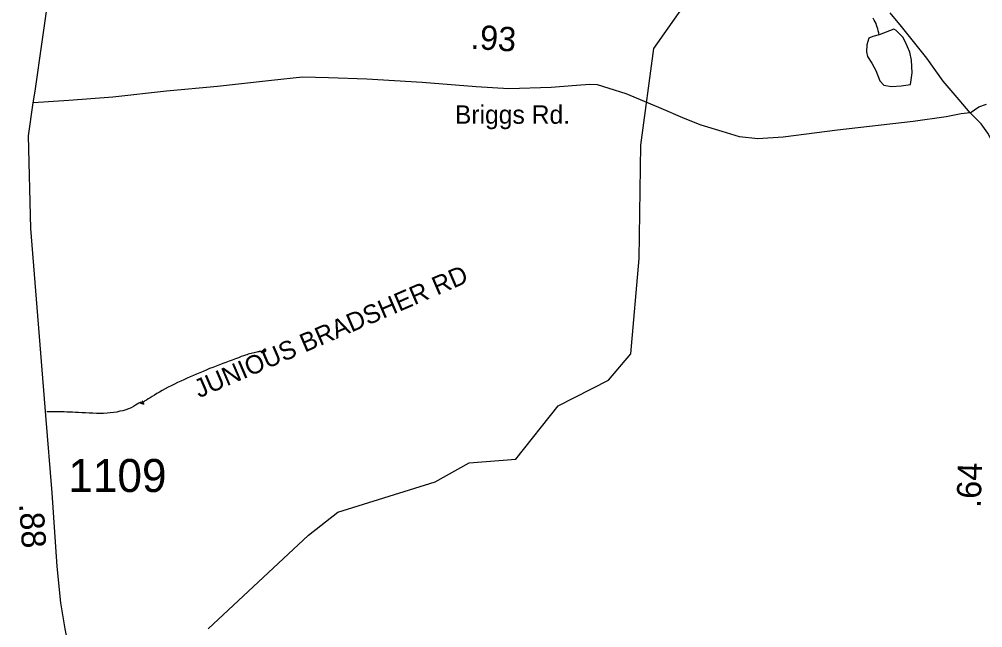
# Model space of a CAD drawing. Extents: x 1950930 to 2061844, y 904556 to 1017002.
# Drawn here: x 1971023 to 1975982, y 919951 to 923085 of the extents above; entities that cross this region are included whole.
import ezdxf

# ---------------------------------------------------------------- set-up
doc = ezdxf.new("R2010")
doc.units = 0
for name, color, linetype in [('Exist Hydrographic Creek Single Shore', 7, 'Continuous'), ('Exist Hydrographic Misc Water Feature', 7, 'Continuous'), ('Exist Road Non-System Type 51', 7, 'Continuous'), ('Exist Road Non-System Type 51 Label', 7, 'Continuous'), ('Exist Road Primary US Structure Standard Bridge CELL', 7, 'Continuous'), ('Exist Road Secondary Type 41 Attributed', 7, 'Continuous'), ('Exist Road Secondary Type 51 Attributed', 7, 'Continuous'), ('Exist Road Secondary Type 51 Label', 7, 'Continuous'), ('Exist Road Secondary Type 51 Number Label', 7, 'Continuous')]:
    doc.layers.add(name, color=color, linetype=linetype)

msp = doc.modelspace()

# ---------------------------------------------------------------- linework, layer by layer
at = {"layer": 'Exist Hydrographic Creek Single Shore'}
msp.add_lwpolyline([(1971995.7, 919945.3), (1972512.7, 920427), (1972662.8, 920545.3), (1973163.7, 920702.4), (1973338.8, 920800.5), (1973579.8, 920818.4), (1973796.7, 921093), (1974055.7, 921225.5), (1974171.8, 921360.9), (1974213.8, 921852.3), (1974222.8, 922436.3), (1974289.9, 922933.8), (1974723.8, 923551.8), (1975240.7, 923843.1), (1975531.9, 924050.3), (1975882.7, 924243.3), (1976165.9, 924477)], dxfattribs=at)
at = {"layer": 'Exist Hydrographic Misc Water Feature'}
for points in [[(1975449.4, 923005.1), (1975446.8, 923014.9), (1975444.3, 923025), (1975442, 923034.7), (1975439.4, 923044), (1975436.3, 923053.8), (1975433, 923062.9), (1975428.3, 923072.1), (1975423.4, 923080.6), (1975418.5, 923089.4)], [(1975449.4, 923005.1), (1975417.4, 922996.6), (1975395.3, 922986.6), (1975385.4, 922953.2), (1975383.8, 922917.4), (1975390, 922893.3), (1975412.3, 922859), (1975432.4, 922821.1), (1975453.1, 922767.2), (1975473.2, 922745.4), (1975513.2, 922738.2), (1975563.2, 922742), (1975611, 922748.4), (1975618.6, 922809), (1975616.1, 922873.1), (1975607.7, 922914.9), (1975583.5, 922970.6), (1975571.2, 922991.9), (1975536.6, 923026.4), (1975524.7, 923033.9), (1975449.4, 923005.1)]]:
    msp.add_lwpolyline(points, dxfattribs=at)
at = {"layer": 'Exist Road Non-System Type 51'}
for points in [[(1972286, 921381.4), (1972287.5, 921380.2), (1972288.5, 921380.2), (1972289.4, 921380.8), (1972288.5, 921380.8), (1972287, 921379.6), (1972285.5, 921378.4), (1972284, 921377.2), (1972282, 921375.4), (1972278.6, 921374.2), (1972276.1, 921372.9), (1972274.6, 921372.4), (1972273.8, 921372.4), (1972272.8, 921372.9), (1972272.8, 921374.2), (1972272.8, 921375.4), (1972273.8, 921376), (1972275.6, 921376), (1972277.6, 921375.4), (1972280.1, 921375.4), (1972282.5, 921374.8), (1972285, 921374.2), (1972287.5, 921374.2), (1972289.4, 921374.2), (1972290.9, 921374.8), (1972291.9, 921376.6), (1972291.9, 921379), (1972291.9, 921381.4), (1972290.9, 921383.9), (1972289.9, 921385.7), (1972288, 921386.3), (1972286, 921386.3), (1972284, 921385.7), (1972282, 921384.5), (1972279.6, 921382.1), (1972278.1, 921380.2), (1972276.1, 921377.8), (1972274.6, 921376.6), (1972273.8, 921374.8), (1972273.8, 921374.2), (1972273.8, 921373.6), (1972274.1, 921372.9), (1972274.1, 921372.4), (1972273.8, 921371.1), (1972273.2, 921369.9), (1972272.8, 921369.3), (1972271.8, 921367.5), (1972271.2, 921366.9), (1972270.8, 921366.3), (1972270.2, 921366.3), (1972270.2, 921367.5), (1972270.8, 921368.8), (1972271.8, 921369.9), (1972273.2, 921372.4), (1972274.6, 921373.6), (1972275.1, 921374.2), (1972274.6, 921374.2), (1972273.8, 921374.2), (1972272.8, 921374.2), (1972270.8, 921373.6), (1972269.2, 921374.2), (1972267.8, 921374.2), (1972266.4, 921374.2), (1972263.9, 921373.6), (1972262.4, 921373), (1972260.4, 921373), (1972258.5, 921373.6), (1972255.5, 921372.4), (1972251.1, 921371.2), (1972245.2, 921369.9), (1972238.4, 921368.1), (1972231.5, 921366.3), (1972224.1, 921364.5), (1972216.2, 921362.7), (1972208.9, 921360.9), (1972202, 921359.1), (1972194.6, 921356.7), (1972187.2, 921354.2), (1972177.9, 921351.2), (1972165.6, 921347), (1972151.4, 921341.5), (1972136.1, 921335.5), (1972119.9, 921329.4), (1972103.6, 921323.4), (1972087, 921317.3), (1972070.2, 921311.2), (1972053.5, 921305.2), (1972036.4, 921298.6), (1972019.6, 921291.9), (1972002.4, 921285.2), (1971985.8, 921278), (1971969, 921270.7), (1971952.2, 921264.1), (1971935.6, 921256.8), (1971919.9, 921249.5), (1971903.1, 921242.9), (1971886.9, 921235.6), (1971870.2, 921227.8), (1971854, 921220.4), (1971837.8, 921213.2)], [(1971837.8, 921213.2), (1971821.5, 921205.9), (1971805.9, 921197.4), (1971790.1, 921189.6), (1971774.4, 921181.1), (1971759.1, 921172.6), (1971744.9, 921164.8), (1971731.6, 921156.9), (1971718.9, 921149), (1971707, 921141.8), (1971696.2, 921135.1), (1971686.4, 921129), (1971677.5, 921123.6), (1971670.1, 921118.7), (1971664.2, 921115.1), (1971659.9, 921112.1), (1971657.4, 921110.8), (1971656.9, 921110.8), (1971657.4, 921110.2), (1971657.4, 921110.8), (1971657.9, 921112.1), (1971658.4, 921112.6), (1971658.9, 921113.9), (1971659.4, 921114.4), (1971659.4, 921115.1), (1971658.9, 921116.2), (1971658.4, 921116.9), (1971657.9, 921116.9), (1971657.4, 921116.3), (1971656.9, 921115.7), (1971656.9, 921114.4), (1971657.9, 921113.2), (1971658.9, 921110.8), (1971660.4, 921109), (1971661.8, 921106.6), (1971663.2, 921104.8), (1971664.2, 921103.6), (1971664.2, 921102.9), (1971663.2, 921102.9), (1971661.2, 921102.9), (1971659.9, 921103.6), (1971657.4, 921103.6), (1971655.9, 921104.1), (1971654.9, 921104.8), (1971653.9, 921105.4), (1971653.5, 921106.6), (1971653, 921107.8), (1971652.5, 921109), (1971651.5, 921110.2), (1971650.5, 921110.8), (1971649.5, 921110.8), (1971648.5, 921110.2), (1971648, 921109), (1971647.5, 921107.8), (1971647.5, 921106.6), (1971648, 921106.6), (1971648.5, 921107.2), (1971649.5, 921107.8), (1971650.5, 921109.6), (1971651.5, 921111.4), (1971652, 921113.2), (1971652, 921114.4), (1971652.5, 921115.1), (1971652, 921115.1), (1971650, 921113.2), (1971645.1, 921110.8), (1971638.8, 921106.6), (1971630.9, 921102.4), (1971622, 921096.9), (1971611.1, 921090.8), (1971598.9, 921084.2), (1971585.6, 921078.1), (1971570.9, 921072.7), (1971555.6, 921068.4), (1971540.4, 921065.4), (1971524.6, 921061.8), (1971508.5, 921059.4), (1971491.8, 921057), (1971475, 921055.2), (1971457.4, 921054.6), (1971439.6, 921054.6), (1971421, 921054.6), (1971402.4, 921055.2), (1971383.6, 921056.5), (1971365, 921057.1), (1971346.4, 921058.3), (1971328.6, 921058.9), (1971312.5, 921059.6), (1971296.8, 921060.2), (1971282, 921060.8), (1971268.2, 921061.4), (1971254.5, 921062.1), (1971241.2, 921062.7), (1971228.5, 921063.3), (1971215.1, 921063.3), (1971202.9, 921063.3), (1971190.6, 921063.3), (1971180.8, 921062.8), (1971172, 921062.8), (1971164.6, 921062.8)]]:
    msp.add_lwpolyline(points, dxfattribs=at)
at = {"layer": 'Exist Road Secondary Type 41 Attributed'}
msp.add_lwpolyline([(1975918.3, 922602.7), (1975962.3, 922632.8), (1976001.7, 922646.5)], dxfattribs=at)
at = {"layer": 'Exist Road Secondary Type 51 Attributed'}
for points in [[(1971094.2, 922653.7), (1971104.8, 922713.6), (1971140.5, 922969), (1971184.6, 923270.7)], [(1975918.3, 922602.7), (1975860.5, 922669.8), (1975778.1, 922766.4), (1975695.1, 922884.7), (1975564.1, 923047.7), (1975505.7, 923118)], [(1975918.3, 922602.7), (1975870.7, 922597.5), (1975793.3, 922582.3), (1975624.9, 922557.4), (1975234.9, 922512.8), (1974954.7, 922477.4), (1974824.6, 922469.1), (1974730.6, 922479), (1974640.9, 922506.3), (1974533.1, 922539.7), (1974451.1, 922571.7), (1974314.5, 922629.4), (1974147.7, 922700.6), (1974059.4, 922728.2), (1973999.5, 922747.5), (1973959.4, 922749.3), (1973891.6, 922744.1), (1973761.1, 922733.5), (1973542.4, 922725.9), (1973374.7, 922737.3), (1973096.8, 922758.6), (1972812.9, 922776.8), (1972614.8, 922783.6), (1972481.1, 922786.7), (1972321.7, 922770), (1972043.9, 922738), (1971780.5, 922714.5), (1971504.1, 922684.1), (1971277.9, 922665.9), (1971094.2, 922653.7)], [(1972065.1, 918174.8), (1971854.7, 918648.9), (1971663.6, 919046.2), (1971597.5, 919192.9), (1971512.5, 919360), (1971470.7, 919456.5), (1971408.5, 919564.4), (1971352.4, 919677.8), (1971328.3, 919741.8), (1971300.7, 919799.9), (1971275, 919870), (1971259, 919946), (1971237.1, 920078.3), (1971218.9, 920266.2), (1971192.9, 920646.3), (1971159.5, 921044.5), (1971082.8, 922007.1), (1971070.7, 922484.3), (1971094.2, 922653.7)], [(1976146.7, 919292.8), (1976128.7, 919492.2), (1976118.3, 919772.2), (1976109.8, 920036.1), (1976095.6, 920162.2), (1976085.3, 920310), (1976075.3, 920410), (1976071.1, 920512.2), (1976064.8, 920696.2), (1976074.6, 920888.1), (1976086.3, 921064), (1976103.9, 921400.2), (1976114.2, 921634.2), (1976126.7, 921748.2), (1976130.8, 921849.7), (1976130.8, 922022), (1976124.7, 922146), (1976114.2, 922220.4), (1976085.2, 922321.9), (1976050.3, 922420), (1976008.1, 922498), (1975974.1, 922545.8), (1975918.3, 922602.7)]]:
    msp.add_lwpolyline(points, dxfattribs=at)

# ---------------------------------------------------------------- texts
at = {"layer": 'Exist Road Non-System Type 51 Label'}
msp.add_text('  JUNIOUS BRADSHER RD', height=95, rotation=23.3614, dxfattribs=at).set_placement((1971883.9, 921104.4))
at = {"layer": 'Exist Road Primary US Structure Standard Bridge CELL'}
for s, rotation, p in [('.93', 356.1141, (1973344.6, 922933)), ('.64', 88.0909, (1975971.7, 920566.7)), ('.88', 273.9125, (1971022.2, 920588.6))]:
    msp.add_text(s, height=125, rotation=rotation, dxfattribs=at).set_placement(p)
at = {"layer": 'Exist Road Secondary Type 51 Label'}
msp.add_text('Briggs Rd.', height=95, dxfattribs=at).set_placement((1973265.3, 922546.3))
at = {"layer": 'Exist Road Secondary Type 51 Number Label'}
msp.add_text('1109', height=170, dxfattribs=at).set_placement((1971275.6, 920649.8))

doc.saveas('drawing.dxf')
